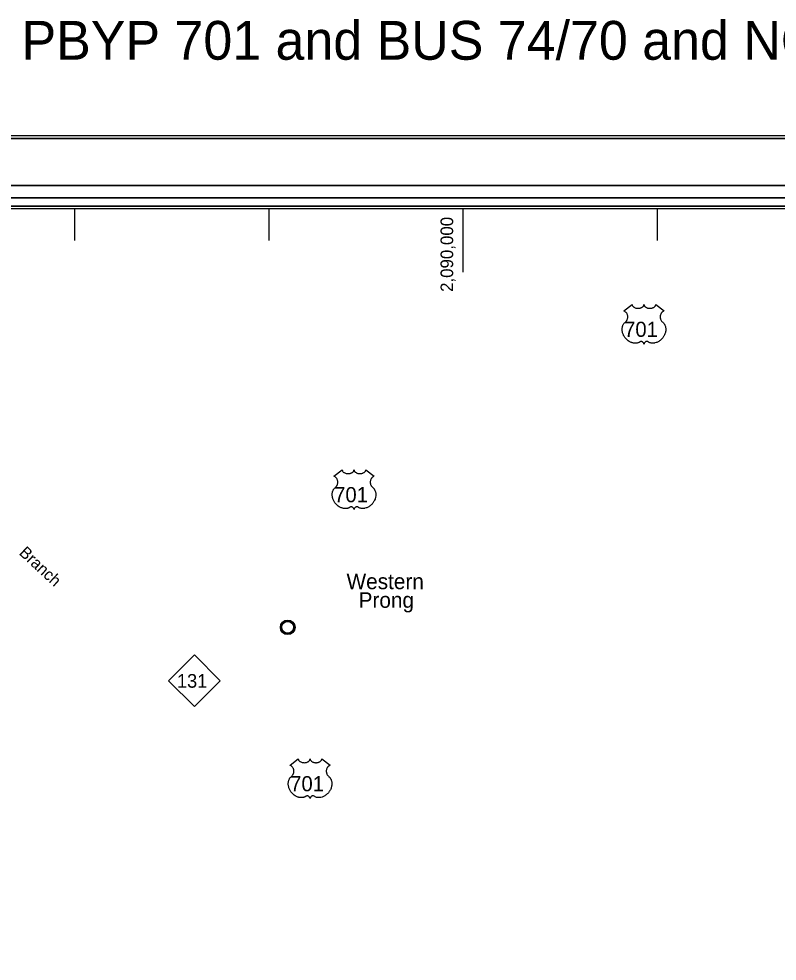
# Model space of a CAD drawing. Extents: x 5197761 to 5514561, y 1890130 to 2080942.
# Drawn here: x 5297901 to 5336955, y 2032390 to 2080942 of the extents above; entities that cross this region are included whole.
import ezdxf

# ---------------------------------------------------------------- set-up
doc = ezdxf.new("R2010")
doc.units = 0
for name, color, linetype in [('Exist Civil Demographics Community CELL', 7, 'Continuous'), ('Exist Civil Demographics Community Label', 7, 'Continuous'), ('Exist Hydrographic Creek Single Shore Label', 7, 'Continuous'), ('Exist Road Primary NC Shield CELL', 7, 'Continuous'), ('Exist Road Primary NC Shield Number Label', 7, 'Continuous'), ('Exist Road Primary US Shield CELL', 7, 'Continuous'), ('Exist Road Primary US Shield Number Label', 7, 'Continuous'), ('Map Preparation Base StatePlane Tick Label', 7, 'Continuous'), ('Map Preparation Base StatePlane Tick Mark', 7, 'Continuous'), ('Map Preparation Border Antique Large Shape', 7, 'Continuous'), ('Map Preparation Border Antique Small Shape', 7, 'Continuous'), ('Map Preparation Border Black Inside Shape', 7, 'Continuous'), ('Map Preparation Border Black Middle Shape', 7, 'Continuous'), ('Map Preparation Border Black Outside Shape', 7, 'Continuous'), ('Temp External Data Misc', 7, 'Continuous')]:
    doc.layers.add(name, color=color, linetype=linetype)

msp = doc.modelspace()

# ---------------------------------------------------------------- linework, layer by layer
at = {"layer": 'Exist Civil Demographics Community CELL'}
msp.add_lwpolyline([(5311437, 2049639), (5311441, 2049662), (5311448, 2049688), (5311460, 2049717), (5311471, 2049740), (5311485, 2049763), (5311500, 2049783), (5311516, 2049801), (5311534, 2049819), (5311556, 2049837), (5311578, 2049852), (5311597, 2049863), (5311618, 2049873), (5311639, 2049882), (5311662, 2049890), (5311679, 2049894), (5311699, 2049897), (5311715, 2049900), (5311741, 2049901), (5311758, 2049901), (5311781, 2049900), (5311801, 2049897), (5311820, 2049893), (5311840, 2049887), (5311861, 2049880), (5311888, 2049868), (5311913, 2049854), (5311933, 2049840), (5311954, 2049824), (5311967, 2049811), (5311983, 2049794), (5311999, 2049775), (5312011, 2049756), (5312024, 2049736), (5312033, 2049716), (5312042, 2049696), (5312048, 2049676), (5312053, 2049657), (5312057, 2049633), (5312060, 2049614), (5312061, 2049590), (5312060, 2049567), (5312058, 2049544), (5312054, 2049522), (5312048, 2049498), (5312040, 2049474), (5312031, 2049454), (5312018, 2049430), (5312005, 2049409), (5311991, 2049390), (5311974, 2049371), (5311953, 2049351), (5311933, 2049335), (5311913, 2049321), (5311896, 2049311), (5311869, 2049298), (5311840, 2049287), (5311816, 2049281), (5311790, 2049276), (5311772, 2049274), (5311754, 2049273), (5311732, 2049273), (5311715, 2049275), (5311692, 2049278), (5311668, 2049283), (5311650, 2049288), (5311629, 2049296), (5311611, 2049304), (5311595, 2049313), (5311568, 2049329), (5311546, 2049346), (5311526, 2049364), (5311508, 2049383), (5311496, 2049399), (5311484, 2049416), (5311467, 2049444), (5311460, 2049459), (5311454, 2049475), (5311443, 2049507), (5311437, 2049536), (5311434, 2049556), (5311433, 2049581), (5311433, 2049600), (5311435, 2049626)], close=True, dxfattribs=at)
for centre, radius in [((5311748, 2049590), 377), ((5311746, 2049591), 307)]:
    msp.add_circle(centre, radius, dxfattribs=at)
at = {"layer": 'Exist Road Primary NC Shield CELL'}
msp.add_lwpolyline([(5305608, 2046839), (5306940, 2048171), (5308272, 2046839), (5306940, 2045507)], close=True, dxfattribs=at)
at = {"layer": 'Exist Road Primary US Shield CELL'}
for points in [[(5329487, 2066230), (5329488, 2066212), (5329493, 2066191), (5329496, 2066181), (5329506, 2066160), (5329522, 2066136), (5329544, 2066112), (5329570, 2066091), (5329587, 2066080), (5329616, 2066064), (5329649, 2066051), (5329685, 2066040), (5329723, 2066032), (5329764, 2066028), (5329804, 2066027), (5329848, 2066030), (5329896, 2066040), (5329918, 2066046), (5329943, 2066054), (5329966, 2066064), (5329992, 2066077), (5330012, 2066090), (5330028, 2066102), (5330050, 2066123), (5330068, 2066146), (5330076, 2066158), (5330083, 2066170), (5330091, 2066196), (5330094, 2066207), (5330096, 2066231), (5330097, 2066211), (5330099, 2066199), (5330102, 2066187), (5330107, 2066174), (5330117, 2066156), (5330127, 2066141), (5330146, 2066118), (5330157, 2066107), (5330168, 2066099), (5330197, 2066079), (5330231, 2066062), (5330247, 2066054), (5330264, 2066048), (5330286, 2066042), (5330308, 2066037), (5330330, 2066033), (5330353, 2066029), (5330376, 2066028), (5330395, 2066027), (5330418, 2066027), (5330439, 2066029), (5330461, 2066031), (5330485, 2066035), (5330505, 2066040), (5330530, 2066046), (5330553, 2066055), (5330574, 2066063), (5330600, 2066077), (5330621, 2066091), (5330637, 2066103), (5330656, 2066120), (5330673, 2066141), (5330683, 2066155), (5330691, 2066171), (5330698, 2066187), (5330702, 2066204), (5330704, 2066219), (5330704, 2066231), (5331129, 2065893), (5331119, 2065889), (5331096, 2065877), (5331078, 2065867), (5331048, 2065846), (5331036, 2065835), (5331023, 2065823), (5331012, 2065810), (5331002, 2065799), (5330989, 2065782), (5330978, 2065764), (5330968, 2065746), (5330960, 2065729), (5330947, 2065695), (5330940, 2065674), (5330936, 2065655), (5330931, 2065617), (5330930, 2065599), (5330930, 2065581), (5330931, 2065562), (5330933, 2065544), (5330936, 2065526), (5330939, 2065509), (5330944, 2065489), (5330952, 2065465), (5330961, 2065442), (5330981, 2065405), (5331006, 2065368), (5331023, 2065346), (5331041, 2065328), (5331067, 2065306), (5331081, 2065294), (5331098, 2065277), (5331124, 2065246), (5331135, 2065232), (5331146, 2065216), (5331156, 2065199), (5331166, 2065181), (5331174, 2065165), (5331189, 2065128), (5331200, 2065093), (5331205, 2065074), (5331213, 2065033), (5331216, 2065012), (5331219, 2064971), (5331219, 2064922), (5331216, 2064875), (5331207, 2064821), (5331199, 2064788), (5331188, 2064750), (5331178, 2064717), (5331158, 2064669), (5331141, 2064634), (5331119, 2064593), (5331103, 2064568), (5331085, 2064541), (5331063, 2064510), (5331037, 2064478), (5331006, 2064443), (5330980, 2064418), (5330947, 2064388), (5330927, 2064372), (5330898, 2064350), (5330859, 2064324), (5330821, 2064302), (5330788, 2064285), (5330759, 2064272), (5330721, 2064258), (5330658, 2064241), (5330635, 2064236), (5330608, 2064232), (5330583, 2064229), (5330558, 2064228), (5330525, 2064228), (5330492, 2064230), (5330461, 2064235), (5330429, 2064242), (5330395, 2064252), (5330364, 2064264), (5330333, 2064279), (5330280, 2064312), (5330265, 2064320), (5330256, 2064323), (5330236, 2064324), (5330217, 2064320), (5330197, 2064312), (5330186, 2064306), (5330170, 2064295), (5330158, 2064286), (5330143, 2064272), (5330133, 2064260), (5330126, 2064251), (5330111, 2064228), (5330106, 2064217), (5330100, 2064203), (5330095, 2064181), (5330089, 2064208), (5330081, 2064226), (5330072, 2064241), (5330062, 2064254), (5330047, 2064271), (5330034, 2064284), (5330018, 2064297), (5330001, 2064307), (5329987, 2064314), (5329975, 2064319), (5329959, 2064323), (5329947, 2064324), (5329937, 2064324), (5329922, 2064320), (5329903, 2064307), (5329885, 2064294), (5329865, 2064282), (5329842, 2064269), (5329824, 2064261), (5329804, 2064253), (5329780, 2064245), (5329753, 2064238), (5329727, 2064233), (5329703, 2064229), (5329678, 2064227), (5329655, 2064226), (5329631, 2064226), (5329609, 2064228), (5329583, 2064230), (5329551, 2064235), (5329524, 2064241), (5329496, 2064249), (5329467, 2064258), (5329436, 2064270), (5329397, 2064286), (5329371, 2064300), (5329328, 2064325), (5329278, 2064359), (5329241, 2064389), (5329213, 2064414), (5329173, 2064455), (5329149, 2064482), (5329112, 2064531), (5329088, 2064565), (5329073, 2064591), (5329050, 2064632), (5329038, 2064658), (5329022, 2064696), (5329009, 2064730), (5328998, 2064763), (5328993, 2064784), (5328985, 2064820), (5328980, 2064846), (5328975, 2064881), (5328972, 2064919), (5328972, 2064953), (5328973, 2064982), (5328976, 2065015), (5328982, 2065051), (5328989, 2065081), (5328995, 2065103), (5329004, 2065130), (5329016, 2065159), (5329030, 2065187), (5329043, 2065211), (5329060, 2065236), (5329077, 2065257), (5329098, 2065281), (5329121, 2065302), (5329142, 2065319), (5329166, 2065343), (5329179, 2065358), (5329194, 2065378), (5329207, 2065397), (5329216, 2065414), (5329229, 2065439), (5329237, 2065457), (5329247, 2065486), (5329252, 2065506), (5329257, 2065532), (5329260, 2065556), (5329261, 2065587), (5329261, 2065612), (5329257, 2065641), (5329252, 2065669), (5329245, 2065694), (5329235, 2065722), (5329225, 2065743), (5329209, 2065770), (5329191, 2065796), (5329172, 2065817), (5329153, 2065836), (5329135, 2065850), (5329118, 2065863), (5329096, 2065876), (5329075, 2065886), (5329062, 2065891)], [(5314555, 2057711), (5314556, 2057694), (5314560, 2057673), (5314564, 2057662), (5314573, 2057641), (5314589, 2057617), (5314612, 2057593), (5314637, 2057572), (5314654, 2057561), (5314683, 2057546), (5314716, 2057532), (5314753, 2057521), (5314790, 2057514), (5314831, 2057509), (5314872, 2057509), (5314915, 2057512), (5314963, 2057521), (5314986, 2057527), (5315011, 2057535), (5315034, 2057545), (5315059, 2057559), (5315079, 2057572), (5315095, 2057583), (5315118, 2057605), (5315136, 2057627), (5315144, 2057640), (5315150, 2057652), (5315159, 2057677), (5315161, 2057689), (5315163, 2057712), (5315165, 2057692), (5315167, 2057680), (5315170, 2057668), (5315175, 2057655), (5315184, 2057637), (5315194, 2057622), (5315213, 2057600), (5315225, 2057589), (5315236, 2057580), (5315265, 2057560), (5315298, 2057543), (5315315, 2057536), (5315332, 2057530), (5315354, 2057523), (5315376, 2057518), (5315398, 2057514), (5315421, 2057511), (5315444, 2057509), (5315462, 2057509), (5315486, 2057509), (5315507, 2057510), (5315529, 2057513), (5315553, 2057517), (5315572, 2057521), (5315598, 2057528), (5315621, 2057536), (5315641, 2057545), (5315668, 2057559), (5315689, 2057572), (5315705, 2057584), (5315723, 2057602), (5315741, 2057622), (5315751, 2057637), (5315758, 2057652), (5315765, 2057668), (5315769, 2057685), (5315771, 2057700), (5315772, 2057713), (5316197, 2057374), (5316187, 2057370), (5316164, 2057359), (5316145, 2057348), (5316116, 2057327), (5316103, 2057316), (5316091, 2057304), (5316079, 2057292), (5316069, 2057280), (5316057, 2057263), (5316046, 2057246), (5316035, 2057227), (5316027, 2057211), (5316014, 2057176), (5316008, 2057155), (5316004, 2057137), (5315999, 2057099), (5315998, 2057081), (5315998, 2057063), (5315999, 2057044), (5316000, 2057026), (5316004, 2057007), (5316007, 2056990), (5316012, 2056970), (5316019, 2056946), (5316029, 2056924), (5316048, 2056887), (5316073, 2056849), (5316091, 2056828), (5316108, 2056810), (5316135, 2056788), (5316149, 2056775), (5316165, 2056759), (5316192, 2056728), (5316203, 2056713), (5316214, 2056697), (5316224, 2056680), (5316234, 2056662), (5316242, 2056646), (5316257, 2056610), (5316268, 2056574), (5316273, 2056556), (5316280, 2056514), (5316283, 2056493), (5316287, 2056453), (5316287, 2056404), (5316283, 2056357), (5316274, 2056302), (5316267, 2056270), (5316256, 2056232), (5316245, 2056199), (5316226, 2056150), (5316208, 2056115), (5316186, 2056074), (5316171, 2056049), (5316153, 2056022), (5316131, 2055992), (5316104, 2055959), (5316073, 2055925), (5316048, 2055899), (5316015, 2055870), (5315994, 2055853), (5315966, 2055832), (5315927, 2055805), (5315888, 2055783), (5315855, 2055766), (5315826, 2055754), (5315788, 2055739), (5315726, 2055722), (5315703, 2055717), (5315676, 2055713), (5315650, 2055711), (5315626, 2055709), (5315593, 2055709), (5315560, 2055712), (5315529, 2055716), (5315496, 2055723), (5315462, 2055733), (5315431, 2055745), (5315400, 2055760), (5315348, 2055794), (5315333, 2055802), (5315324, 2055804), (5315304, 2055805), (5315285, 2055801), (5315265, 2055793), (5315253, 2055787), (5315238, 2055777), (5315225, 2055767), (5315211, 2055753), (5315201, 2055742), (5315193, 2055733), (5315178, 2055709), (5315173, 2055698), (5315168, 2055684), (5315163, 2055663), (5315156, 2055689), (5315148, 2055707), (5315139, 2055722), (5315130, 2055735), (5315115, 2055752), (5315102, 2055765), (5315086, 2055778), (5315069, 2055789), (5315055, 2055796), (5315042, 2055800), (5315027, 2055804), (5315014, 2055805), (5315004, 2055805), (5314990, 2055802), (5314971, 2055788), (5314953, 2055775), (5314933, 2055763), (5314909, 2055750), (5314892, 2055742), (5314871, 2055734), (5314847, 2055726), (5314821, 2055720), (5314794, 2055714), (5314771, 2055710), (5314745, 2055708), (5314722, 2055707), (5314699, 2055708), (5314676, 2055709), (5314650, 2055712), (5314618, 2055717), (5314592, 2055723), (5314563, 2055730), (5314535, 2055739), (5314504, 2055751), (5314465, 2055768), (5314438, 2055782), (5314396, 2055806), (5314346, 2055840), (5314308, 2055871), (5314281, 2055896), (5314241, 2055937), (5314217, 2055964), (5314180, 2056012), (5314156, 2056047), (5314140, 2056072), (5314118, 2056114), (5314105, 2056140), (5314089, 2056177), (5314076, 2056212), (5314066, 2056244), (5314060, 2056265), (5314052, 2056302), (5314047, 2056327), (5314043, 2056363), (5314040, 2056400), (5314039, 2056435), (5314040, 2056463), (5314044, 2056497), (5314049, 2056532), (5314056, 2056563), (5314062, 2056584), (5314071, 2056611), (5314083, 2056640), (5314097, 2056669), (5314111, 2056692), (5314127, 2056717), (5314144, 2056738), (5314166, 2056762), (5314188, 2056784), (5314209, 2056800), (5314234, 2056825), (5314246, 2056839), (5314262, 2056859), (5314274, 2056878), (5314284, 2056895), (5314297, 2056920), (5314305, 2056939), (5314315, 2056967), (5314319, 2056987), (5314324, 2057013), (5314328, 2057038), (5314329, 2057068), (5314328, 2057093), (5314325, 2057122), (5314319, 2057151), (5314313, 2057175), (5314302, 2057203), (5314293, 2057224), (5314276, 2057252), (5314258, 2057278), (5314239, 2057299), (5314221, 2057318), (5314203, 2057332), (5314185, 2057344), (5314164, 2057357), (5314143, 2057367), (5314130, 2057373)], [(5312291, 2042819), (5312292, 2042801), (5312297, 2042780), (5312300, 2042769), (5312310, 2042749), (5312326, 2042724), (5312348, 2042700), (5312374, 2042680), (5312391, 2042669), (5312420, 2042653), (5312452, 2042639), (5312489, 2042629), (5312527, 2042621), (5312567, 2042617), (5312608, 2042616), (5312652, 2042619), (5312700, 2042628), (5312722, 2042634), (5312747, 2042643), (5312770, 2042652), (5312795, 2042666), (5312816, 2042679), (5312832, 2042690), (5312854, 2042712), (5312872, 2042734), (5312880, 2042747), (5312886, 2042759), (5312895, 2042785), (5312898, 2042796), (5312900, 2042819), (5312901, 2042800), (5312903, 2042787), (5312906, 2042775), (5312911, 2042763), (5312920, 2042744), (5312930, 2042729), (5312949, 2042707), (5312961, 2042696), (5312972, 2042687), (5313001, 2042667), (5313035, 2042650), (5313051, 2042643), (5313068, 2042637), (5313090, 2042630), (5313112, 2042625), (5313134, 2042621), (5313157, 2042618), (5313180, 2042616), (5313199, 2042616), (5313222, 2042616), (5313243, 2042617), (5313265, 2042620), (5313289, 2042624), (5313309, 2042628), (5313334, 2042635), (5313357, 2042643), (5313378, 2042652), (5313404, 2042666), (5313425, 2042679), (5313441, 2042692), (5313459, 2042709), (5313477, 2042729), (5313487, 2042744), (5313495, 2042759), (5313501, 2042775), (5313505, 2042792), (5313507, 2042807), (5313508, 2042820), (5313933, 2042481), (5313923, 2042477), (5313900, 2042466), (5313882, 2042455), (5313852, 2042435), (5313840, 2042423), (5313827, 2042412), (5313816, 2042399), (5313805, 2042387), (5313793, 2042370), (5313782, 2042353), (5313771, 2042334), (5313763, 2042318), (5313750, 2042284), (5313744, 2042262), (5313740, 2042244), (5313735, 2042206), (5313734, 2042188), (5313734, 2042170), (5313735, 2042151), (5313737, 2042133), (5313740, 2042114), (5313743, 2042098), (5313748, 2042077), (5313756, 2042054), (5313765, 2042031), (5313784, 2041994), (5313809, 2041956), (5313827, 2041935), (5313845, 2041917), (5313871, 2041895), (5313885, 2041882), (5313902, 2041866), (5313928, 2041835), (5313939, 2041821), (5313950, 2041804), (5313960, 2041787), (5313970, 2041769), (5313978, 2041753), (5313993, 2041717), (5314004, 2041682), (5314009, 2041663), (5314017, 2041621), (5314020, 2041601), (5314023, 2041560), (5314023, 2041511), (5314019, 2041464), (5314011, 2041410), (5314003, 2041377), (5313992, 2041339), (5313981, 2041306), (5313962, 2041258), (5313945, 2041222), (5313922, 2041181), (5313907, 2041156), (5313889, 2041130), (5313867, 2041099), (5313841, 2041066), (5313809, 2041032), (5313784, 2041007), (5313751, 2040977), (5313731, 2040960), (5313702, 2040939), (5313663, 2040913), (5313624, 2040890), (5313591, 2040874), (5313562, 2040861), (5313525, 2040847), (5313462, 2040829), (5313439, 2040825), (5313412, 2040821), (5313387, 2040818), (5313362, 2040816), (5313329, 2040816), (5313296, 2040819), (5313265, 2040824), (5313232, 2040830), (5313199, 2040840), (5313168, 2040852), (5313137, 2040868), (5313084, 2040901), (5313069, 2040909), (5313060, 2040911), (5313040, 2040912), (5313021, 2040908), (5313001, 2040900), (5312990, 2040894), (5312974, 2040884), (5312962, 2040874), (5312947, 2040860), (5312937, 2040849), (5312930, 2040840), (5312915, 2040816), (5312909, 2040805), (5312904, 2040791), (5312899, 2040770), (5312892, 2040797), (5312885, 2040814), (5312876, 2040829), (5312866, 2040843), (5312851, 2040860), (5312838, 2040872), (5312822, 2040886), (5312805, 2040896), (5312791, 2040903), (5312779, 2040908), (5312763, 2040911), (5312751, 2040912), (5312740, 2040912), (5312726, 2040909), (5312707, 2040895), (5312689, 2040883), (5312669, 2040870), (5312645, 2040858), (5312628, 2040850), (5312608, 2040842), (5312583, 2040834), (5312557, 2040827), (5312530, 2040822), (5312507, 2040818), (5312481, 2040815), (5312459, 2040815), (5312435, 2040815), (5312412, 2040817), (5312387, 2040819), (5312354, 2040824), (5312328, 2040830), (5312300, 2040837), (5312271, 2040846), (5312240, 2040858), (5312201, 2040875), (5312174, 2040889), (5312132, 2040913), (5312082, 2040948), (5312045, 2040978), (5312017, 2041003), (5311977, 2041044), (5311953, 2041071), (5311916, 2041119), (5311892, 2041154), (5311877, 2041180), (5311854, 2041221), (5311842, 2041247), (5311825, 2041284), (5311813, 2041319), (5311802, 2041352), (5311797, 2041372), (5311789, 2041409), (5311784, 2041435), (5311779, 2041470), (5311776, 2041508), (5311776, 2041542), (5311777, 2041571), (5311780, 2041604), (5311786, 2041639), (5311792, 2041670), (5311798, 2041692), (5311808, 2041718), (5311819, 2041748), (5311834, 2041776), (5311847, 2041799), (5311864, 2041824), (5311880, 2041846), (5311902, 2041869), (5311925, 2041891), (5311945, 2041908), (5311970, 2041932), (5311983, 2041946), (5311998, 2041967), (5312011, 2041986), (5312020, 2042002), (5312033, 2042027), (5312041, 2042046), (5312051, 2042074), (5312056, 2042095), (5312061, 2042120), (5312064, 2042145), (5312065, 2042175), (5312065, 2042200), (5312061, 2042230), (5312056, 2042258), (5312049, 2042282), (5312039, 2042311), (5312029, 2042331), (5312013, 2042359), (5311994, 2042385), (5311976, 2042406), (5311957, 2042425), (5311939, 2042439), (5311922, 2042451), (5311900, 2042464), (5311879, 2042475), (5311866, 2042480)]]:
    msp.add_lwpolyline(points, close=True, dxfattribs=at)
at = {"layer": 'Map Preparation Base StatePlane Tick Mark'}
for p, q in [((5300787, 2069519), (5300787, 2071145)), ((5310787, 2069519), (5310787, 2071145)), ((5320787, 2067894), (5320787, 2071145)), ((5330787, 2069519), (5330787, 2071145))]:
    msp.add_line(p, q, dxfattribs=at)
at = {"layer": 'Map Preparation Border Antique Large Shape'}
msp.add_lwpolyline([(5197907, 2074783), (5207205, 2074783), (5207205, 1892697), (5512539, 1892697), (5512539, 2072359), (5207205, 2072359), (5207205, 2074783), (5514414, 2074783), (5514414, 1890276), (5197907, 1890276)], close=True, dxfattribs=at)
at = {"layer": 'Map Preparation Border Antique Small Shape'}
msp.add_lwpolyline([(5207791, 2071720), (5208220, 2071720), (5208220, 1893712), (5511524, 1893712), (5511524, 2071291), (5208220, 2071291), (5208220, 2071720), (5207791, 2071720), (5511953, 2071720), (5511953, 1893283), (5208220, 1893283), (5207791, 1893283)], close=True, dxfattribs=at)
at = {"layer": 'Map Preparation Border Black Inside Shape'}
msp.add_lwpolyline([(5208220, 2071291), (5511524, 2071291), (5511524, 1893712), (5208366, 1893712), (5208366, 1893858), (5511378, 1893858), (5511378, 2071145), (5208366, 2071145), (5208366, 1893858), (5208366, 1893712), (5208220, 1893712), (5208220, 1893858)], close=True, dxfattribs=at)
at = {"layer": 'Map Preparation Border Black Middle Shape'}
msp.add_lwpolyline([(5207205, 2072359), (5512539, 2072359), (5512539, 1892697), (5511953, 1892697), (5207791, 1892697), (5207791, 1893283), (5511953, 1893283), (5511953, 2071720), (5207791, 2071720), (5207791, 1892697), (5207205, 1892697)], close=True, dxfattribs=at)
at = {"layer": 'Map Preparation Border Black Outside Shape'}
msp.add_lwpolyline([(5197761, 2074930), (5514561, 2074930), (5514561, 1890130), (5197907, 1890130), (5197907, 1890276), (5514414, 1890276), (5514414, 2074783), (5197907, 2074783), (5197907, 1890130), (5197761, 1890130)], close=True, dxfattribs=at)

# ---------------------------------------------------------------- texts
at = {"layer": 'Exist Civil Demographics Community Label'}
for s, p in [('Western', (5314778, 2051556)), ('Prong', (5315398, 2050596))]:
    msp.add_text(s, height=800, dxfattribs=at).set_placement(p)
at = {"layer": 'Exist Hydrographic Creek Single Shore Label'}
msp.add_text('Branch', height=600, rotation=317.134, dxfattribs=at).set_placement((5297874, 2053378))
at = {"layer": 'Exist Road Primary NC Shield Number Label'}
msp.add_text('131', height=700, dxfattribs=at).set_placement((5306044, 2046480))
at = {"layer": 'Exist Road Primary US Shield Number Label'}
for p in [(5329072, 2064555), (5314139, 2056036), (5311876, 2041144)]:
    msp.add_text('701', height=780, dxfattribs=at).set_placement(p)
at = {"layer": 'Map Preparation Base StatePlane Tick Label'}
msp.add_text('2,090,000', height=650, rotation=90, dxfattribs=at).set_placement((5320269, 2066871))
at = {"layer": 'Temp External Data Misc'}
msp.add_text('HOLDING PBYP 701 and BUS 74/70 and NC 130 in Whiteville', height=2000, dxfattribs=at).set_placement((5285110, 2078835))

doc.saveas('drawing.dxf')
